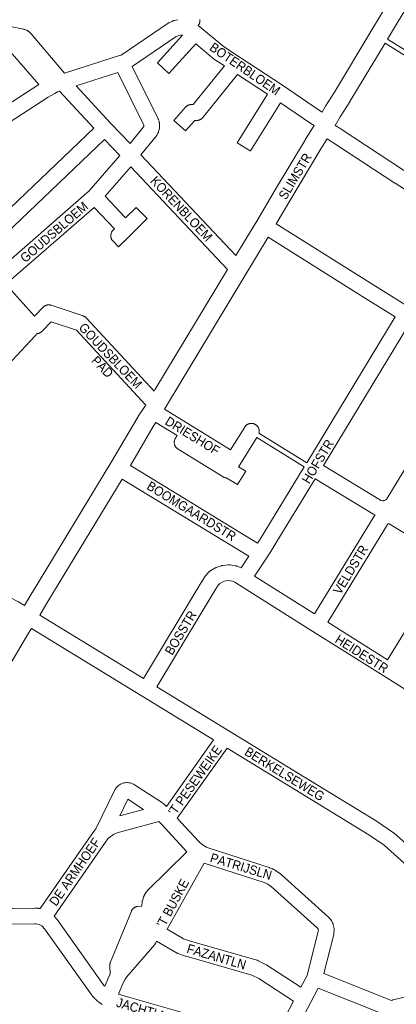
# Paper-space layout 'Layout1' of a CAD drawing. Header units: metres. Extents: x 123097 to 144122, y 392739 to 407589.
# Tile 484 of 510: x 137588 to 137900, y 401679 to 402496. Entities that reach past the tile are written whole.
import ezdxf
from ezdxf.enums import TextEntityAlignment as Align

# ---------------------------------------------------------------- set-up
doc = ezdxf.new("R2010")
doc.units = ezdxf.units.M
doc.header["$MEASUREMENT"] = 0
for name, color, linetype, lineweight in [('gs-anno-wegen algemeen tekst', 7, 'Continuous', 0), ('gs-knt-aanvullende hoofdweg', 7, 'Continuous', 0), ('gs-knt-paden', 7, 'Continuous', 0), ('gs-knt-wegen algemeen', 7, 'Continuous', 0)]:
    doc.layers.add(name, color=color, linetype=linetype, lineweight=lineweight)
doc.styles.add('Style-Arial', font='arial.ttf')

psp = doc.layouts.get("Layout1")

# ---------------------------------------------------------------- linework, layer by layer
at = {"layer": 'gs-knt-aanvullende hoofdweg', "color": 7, "linetype": 'Continuous', "flags": 128}
for points in [[(137838.842, 402419.143), (137841.376, 402423.537), (137841.399, 402423.575), (137841.578, 402423.871), (137849.147, 402435.703), (137879.381, 402485.78), (137943.311, 402592.253)], [(137956.183, 402584.513), (137893.231, 402479.669)], [(137891.157, 402476.225), (137861.955, 402427.856), (137861.852, 402427.691), (137854.335, 402415.941), (137854.324, 402415.922), (137853.874, 402415.13), (137853.85, 402415.088), (137849.704, 402407.91)], [(137767.337, 402300.158), (137784.583, 402328.729), (137799.812, 402354.57), (137799.845, 402354.625), (137824.993, 402396.48), (137825.057, 402396.584), (137832.149, 402407.964)], [(137842.896, 402396.81), (137837.836, 402388.692), (137812.736, 402346.916), (137800.704, 402326.5)], [(137794.031, 402315.316), (137775.628, 402284.829), (137775.626, 402284.826), (137707.9, 402172.679)], [(137699.424, 402187.795), (137700.046, 402188.838), (137700.069, 402188.877), (137760.352, 402288.594)], [(137591.742, 402009.886), (137598.337, 402020.911), (137598.364, 402020.956), (137663.52, 402128.194), (137685.768, 402166.139), (137685.894, 402166.347), (137686.028, 402166.551), (137691.804, 402175.081), (137692.456, 402176.16)], [(137700.887, 402161.706), (137698.601, 402158.331), (137679.674, 402126.049)], [(137672.999, 402114.869), (137611.214, 402013.179), (137604.52, 402001.988)], [(137597.732, 401990.878), (137595.291, 401986.967), (137595.277, 401986.944), (137565.735, 401937.894), (137565.715, 401937.861), (137565.71, 401937.853), (137503.51, 401835.793)]]:
    psp.add_lwpolyline(points, dxfattribs=at)
at = {"layer": 'gs-knt-paden', "color": 7, "linetype": 'Continuous', "flags": 128}
for points in [[(137893.231, 402479.669), (137919.945, 402463.088), (137934.555, 402454.743), (137958.153, 402444.708), (137958.242, 402444.667), (137958.329, 402444.622), (137958.414, 402444.573), (137979.238, 402431.846)], [(137977.079, 402428.454), (137956.444, 402441.066), (137932.873, 402451.089), (137932.802, 402451.121), (137932.732, 402451.156), (137932.663, 402451.194), (137917.919, 402459.616), (137917.856, 402459.653), (137891.157, 402476.225)], [(137786.446, 402152.94), (137826.079, 402128.353)], [(137823.984, 402124.922), (137784.595, 402149.359)]]:
    psp.add_lwpolyline(points, dxfattribs=at)
at = {"layer": 'gs-knt-wegen algemeen', "color": 7, "linetype": 'Continuous', "flags": 128}
for points in [[(137625.118, 402451.347), (137670.688, 402465.917), (137672.117, 402466.374), (137710.937, 402492.713), (137711.15, 402492.851), (137711.368, 402492.982), (137711.591, 402493.103), (137711.819, 402493.216), (137714.533, 402494.494), (137714.79, 402494.608), (137715.052, 402494.711), (137715.318, 402494.803), (137715.587, 402494.883), (137715.86, 402494.951), (137719.223, 402495.717)], [(137737.331, 402495.866), (137737.371, 402495.554), (137737.395, 402495.241), (137737.405, 402494.927), (137737.399, 402494.613), (137737.379, 402494.3), (137737.343, 402493.988), (137737.292, 402493.678), (137737.227, 402493.371), (137737.146, 402493.068), (137737.051, 402492.768), (137736.942, 402492.474), (137736.819, 402492.185), (137736.682, 402491.902), (137736.531, 402491.627), (137736.367, 402491.359), (137736.191, 402491.099), (137736.025, 402490.878), (137757.898, 402472.821), (137770.919, 402464.267), (137805.833, 402441.411), (137805.913, 402441.357), (137836.757, 402420.503), (137838.842, 402419.143)], [(137580.211, 402490.163), (137591.028, 402487.8), (137591.286, 402487.738), (137591.541, 402487.666), (137591.793, 402487.583), (137592.042, 402487.49), (137593.547, 402486.892), (137593.825, 402486.774), (137594.098, 402486.643), (137594.364, 402486.499), (137594.623, 402486.344), (137594.875, 402486.176), (137595.118, 402485.997), (137595.353, 402485.807), (137596.589, 402484.759), (137596.788, 402484.584), (137596.979, 402484.401), (137597.162, 402484.21), (137597.338, 402484.012)], [(137597.338, 402484.012), (137625.118, 402451.347)], [(137603.769, 402442.021), (137576.045, 402473.865), (137575.841, 402474.111), (137575.65, 402474.367), (137575.471, 402474.632), (137575.305, 402474.905), (137575.154, 402475.186), (137575.016, 402475.475), (137574.892, 402475.769), (137574.854, 402475.874)], [(137681.327, 402456.889), (137702.728, 402413.559), (137702.86, 402413.274), (137702.979, 402412.983), (137703.083, 402412.686), (137703.469, 402411.497), (137703.558, 402411.198), (137703.633, 402410.894), (137703.693, 402410.588), (137703.739, 402410.279), (137703.769, 402409.968), (137703.953, 402407.481), (137703.968, 402407.184), (137703.97, 402406.887), (137703.958, 402406.59), (137703.932, 402406.294), (137703.893, 402405.999), (137703.841, 402405.706), (137703.775, 402405.416), (137703.168, 402402.998), (137703.085, 402402.697), (137702.987, 402402.399), (137702.875, 402402.107), (137702.749, 402401.821), (137702.61, 402401.541), (137702.026, 402400.436), (137701.902, 402400.212), (137701.769, 402399.994), (137701.628, 402399.78), (137701.478, 402399.573), (137701.321, 402399.371), (137688.487, 402383.588)], [(137669.315, 402451.809), (137634.714, 402440.746)], [(137679.439, 402393.097), (137690.751, 402407.01), (137690.891, 402407.568), (137690.843, 402408.221), (137669.315, 402451.809)], [(137451.171, 402391.855), (137474.095, 402399.784), (137483.227, 402403.72), (137523.137, 402424.529), (137523.418, 402424.666), (137523.704, 402424.79), (137523.997, 402424.901), (137524.294, 402424.997), (137524.596, 402425.079), (137524.901, 402425.146), (137525.209, 402425.198), (137525.519, 402425.236), (137525.83, 402425.258), (137526.143, 402425.266), (137526.455, 402425.259), (137526.767, 402425.237), (137527.077, 402425.199), (137527.385, 402425.147), (137527.69, 402425.081), (137527.992, 402424.999), (137528.289, 402424.904), (137528.581, 402424.794), (137558.333, 402412.797), (137603.769, 402442.021)], [(137634.714, 402440.746), (137663.3, 402409.967), (137679.439, 402393.097)], [(137611.558, 402431.551), (137567.783, 402403.395)], [(137617.056, 402434.595), (137611.564, 402431.555), (137611.562, 402431.553), (137611.558, 402431.551)], [(137617.063, 402434.599), (137617.059, 402434.597), (137617.056, 402434.595)], [(137617.063, 402434.599), (137617.059, 402434.597), (137617.056, 402434.595)], [(137649.421, 402405.779), (137621.014, 402436.366), (137619.213, 402435.79), (137617.063, 402434.599)], [(137535.135, 402297.71), (137548.475, 402309.987), (137573.749, 402333.617), (137649.421, 402405.779)], [(137849.704, 402407.91), (137854.42, 402405.115), (137854.673, 402404.957), (137906.363, 402371.011), (137934.16, 402353.29)], [(137658.352, 402396.305), (137582.711, 402324.173), (137582.664, 402324.129), (137557.348, 402300.459), (137557.313, 402300.427), (137557.31, 402300.424), (137557.308, 402300.422), (137544.076, 402288.245)], [(137671.025, 402383.057), (137658.352, 402396.305)], [(138215.045, 402162.241), (138175.062, 402187.057), (138079.192, 402246.968), (138079.187, 402246.971), (138017.169, 402285.802), (138017.167, 402285.804), (137980.952, 402308.504), (137932.932, 402338.633), (137932.893, 402338.658), (137899.326, 402360.056), (137899.252, 402360.104), (137847.652, 402393.991), (137842.896, 402396.81)], [(137555.451, 402275.499), (137555.573, 402275.604), (137562.93, 402281.963), (137645.49, 402353.713), (137671.025, 402383.057)], [(137688.487, 402383.588), (137767.337, 402300.158)], [(137760.352, 402288.594), (137680.034, 402373.577)], [(137800.704, 402326.5), (137880.88, 402276.198), (137911.953, 402256.936), (137972.065, 402219.461)], [(137899.594, 402249.279), (137874.005, 402265.141), (137873.975, 402265.159), (137794.031, 402315.316)], [(137600.21, 402249.801), (137607.217, 402257.232), (137607.433, 402257.451), (137607.66, 402257.66), (137607.896, 402257.858), (137608.142, 402258.044), (137608.396, 402258.218), (137608.658, 402258.381), (137608.928, 402258.53), (137609.204, 402258.667), (137609.487, 402258.791), (137609.774, 402258.901), (137610.067, 402258.997), (137610.364, 402259.079), (137610.665, 402259.147), (137610.969, 402259.201), (137611.274, 402259.241), (137611.582, 402259.265), (137611.89, 402259.276), (137612.198, 402259.271), (137612.506, 402259.252), (137612.812, 402259.219), (137613.117, 402259.171), (137613.418, 402259.109), (137613.717, 402259.032), (137614.012, 402258.942), (137640.599, 402250.079), (137640.878, 402249.979), (137641.153, 402249.866), (137641.422, 402249.74), (137641.685, 402249.603), (137641.941, 402249.454), (137642.191, 402249.293), (137642.433, 402249.121), (137642.666, 402248.938), (137642.892, 402248.745), (137643.108, 402248.542), (137643.312, 402248.331), (137643.314, 402248.329), (137643.316, 402248.326)], [(137692.456, 402176.16), (137634.899, 402238.255), (137613.838, 402245.275), (137606.374, 402237.36), (137606.158, 402237.141), (137605.931, 402236.932), (137605.694, 402236.734), (137605.448, 402236.547), (137605.194, 402236.373), (137604.932, 402236.211), (137604.662, 402236.061), (137604.385, 402235.924), (137604.103, 402235.801), (137603.815, 402235.691), (137603.521, 402235.594), (137603.224, 402235.512), (137602.923, 402235.444), (137602.62, 402235.39), (137602.314, 402235.351), (137601.918, 402235.31)], [(137643.316, 402248.326), (137699.424, 402187.795)], [(137826.079, 402128.353), (137899.594, 402249.279)], [(137910.651, 402242.405), (137839.964, 402126.13)], [(137601.918, 402235.31), (137601.386, 402234.485), (137601.225, 402234.247), (137601.053, 402234.016), (137600.871, 402233.792), (137600.679, 402233.578), (137592.641, 402224.949), (137560.135, 402190.061), (137544.126, 402161.91), (137543.982, 402161.67), (137543.829, 402161.436), (137543.665, 402161.209), (137543.492, 402160.99), (137543.31, 402160.778), (137543.119, 402160.574), (137542.05, 402159.482), (137541.832, 402159.269), (137541.604, 402159.067), (137541.367, 402158.876), (137541.121, 402158.696), (137540.867, 402158.527), (137535.954, 402155.886), (137506.503, 402114.332), (137472.566, 402054.658)], [(137889.732, 402096.811), (137890.187, 402096.946), (137890.488, 402097.034), (137891.682, 402097.671), (137892.528, 402098.482), (137919.945, 402143.562), (137920.005, 402143.967), (137920.057, 402144.27), (137920.123, 402144.571), (137920.204, 402144.869), (137920.298, 402145.163), (137920.407, 402145.451), (137920.529, 402145.734), (137920.664, 402146.011), (137920.812, 402146.282), (137926.334, 402155.811), (137929.389, 402162.541), (137929.507, 402162.787), (137929.635, 402163.028), (137929.774, 402163.263), (137959.684, 402211.837)], [(137707.9, 402172.679), (137730.85, 402158.61)], [(137730.85, 402158.61), (137762.798, 402139.026), (137774.604, 402157.943), (137774.78, 402158.21), (137774.969, 402158.467), (137775.17, 402158.716), (137775.383, 402158.954), (137775.607, 402159.181), (137775.843, 402159.397), (137776.088, 402159.602), (137776.344, 402159.794), (137776.608, 402159.973), (137776.881, 402160.139), (137777.162, 402160.292), (137777.45, 402160.43), (137777.744, 402160.554), (137778.044, 402160.664), (137778.35, 402160.759), (137778.659, 402160.838), (137778.972, 402160.903), (137779.288, 402160.952), (137779.606, 402160.985), (137779.925, 402161.003), (137780.244, 402161.005), (137780.563, 402160.991), (137780.882, 402160.962), (137781.198, 402160.917), (137781.512, 402160.857), (137781.822, 402160.781), (137782.129, 402160.691), (137782.43, 402160.585), (137782.726, 402160.465), (137783.016, 402160.33), (137783.299, 402160.181), (137783.574, 402160.019), (137783.841, 402159.843), (137784.098, 402159.654), (137784.347, 402159.453), (137784.585, 402159.24), (137784.812, 402159.016), (137785.028, 402158.78), (137785.233, 402158.535), (137785.425, 402158.279), (137785.604, 402158.015), (137785.77, 402157.742), (137785.923, 402157.461), (137786.061, 402157.173), (137786.185, 402156.879), (137786.295, 402156.579), (137786.39, 402156.273), (137786.469, 402155.964), (137786.534, 402155.651), (137786.583, 402155.335), (137786.616, 402155.018), (137786.634, 402154.698), (137786.636, 402154.379), (137786.622, 402154.06), (137786.593, 402153.742), (137786.548, 402153.425), (137786.488, 402153.111), (137786.446, 402152.94)], [(137679.674, 402126.049), (137785.161, 402061.678)], [(137785.161, 402061.678), (137787.295, 402064.91), (137823.984, 402124.922)], [(137839.964, 402126.13), (137887.257, 402097.337), (137887.602, 402097.183), (137889.145, 402096.847), (137889.459, 402096.844)], [(137777.983, 402050.806), (137672.999, 402114.869)], [(137833.187, 402115.013), (137798.344, 402058.022), (137798.223, 402057.831), (137792.566, 402049.262), (137782.774, 402034.431)], [(137882.758, 402085.087), (137881.574, 402085.616), (137881.324, 402085.734), (137881.079, 402085.862), (137880.841, 402086), (137833.187, 402115.013)], [(137889.459, 402096.844), (137889.727, 402096.811)], [(137889.727, 402096.811), (137889.732, 402096.811)], [(137889.727, 402096.811), (137889.732, 402096.811)], [(137832.583, 402003.047), (137882.062, 402084.099), (137882.212, 402084.333), (137882.371, 402084.561), (137882.758, 402085.087)], [(137941.95, 402046.121), (137941.945, 402046.136), (137941.874, 402046.429), (137941.264, 402049.203), (137894.574, 402077.635), (137893.949, 402077.722), (137893.315, 402077.683)], [(137472.566, 402054.658), (137474.658, 402053.223), (137487.839, 402044.367), (137556.987, 402029.174), (137557.291, 402029.1), (137557.591, 402029.011), (137557.887, 402028.907), (137558.177, 402028.79), (137558.462, 402028.659), (137558.739, 402028.514), (137586.563, 402013.135), (137586.724, 402013.042), (137586.883, 402012.946), (137591.742, 402009.886)], [(137771.705, 402041.296), (137777.983, 402050.806)], [(137690.654, 401949.379), (137738.55, 402029.122), (137738.63, 402029.251), (137741.81, 402034.277), (137741.974, 402034.524), (137742.15, 402034.763), (137742.336, 402034.995), (137742.532, 402035.217), (137744.955, 402037.836), (137745.156, 402038.044), (137745.367, 402038.243), (137745.586, 402038.432), (137745.812, 402038.611), (137746.047, 402038.78), (137746.289, 402038.939), (137746.538, 402039.086), (137749.936, 402041.001), (137750.169, 402041.127), (137750.408, 402041.242), (137750.65, 402041.348), (137750.897, 402041.444), (137754.96, 402042.929), (137755.222, 402043.019), (137755.486, 402043.097), (137755.754, 402043.164), (137756.025, 402043.219), (137756.297, 402043.263), (137756.572, 402043.295), (137760.834, 402043.705), (137761.107, 402043.726), (137761.382, 402043.735), (137761.656, 402043.732), (137761.93, 402043.718), (137762.203, 402043.692), (137762.475, 402043.655), (137767.041, 402042.932), (137767.308, 402042.884), (137767.572, 402042.825), (137767.834, 402042.755), (137768.093, 402042.674), (137768.348, 402042.583), (137771.547, 402041.36), (137771.705, 402041.296)], [(137893.002, 401965.05), (137921.916, 402011.708), (137924.873, 402017.039), (137924.952, 402017.178), (137941.95, 402046.121)], [(137770.204, 402026.964), (137766.295, 402029.429), (137764.333, 402030.178), (137761.256, 402030.666), (137758.647, 402030.415), (137755.866, 402029.398), (137753.819, 402028.245), (137752.494, 402026.812), (137749.673, 402022.353), (137701.762, 401942.586)], [(137782.774, 402034.431), (137832.583, 402003.047)], [(137770.209, 402026.96), (137770.206, 402026.962), (137770.204, 402026.964)], [(137770.209, 402026.96), (137770.206, 402026.962), (137770.204, 402026.964)], [(138002.496, 401881.14), (137942.843, 401918.323), (137942.821, 401918.337), (137891.618, 401950.54), (137831.234, 401988.508), (137770.209, 402026.96)], [(137604.52, 402001.988), (137690.654, 401949.379)], [(137748.8, 401898.514), (137689.461, 401934.851), (137597.732, 401990.878)], [(137843.603, 401996.111), (137893.002, 401965.05)], [(137701.762, 401942.586), (137761.541, 401905.979), (137819.36, 401870.714)], [(137709.553, 401843.322), (137748.8, 401898.514)], [(137759.935, 401891.707), (137718.6, 401833.577)], [(137812.582, 401859.598), (137759.935, 401891.707)], [(137819.36, 401870.714), (137819.364, 401870.712), (137819.368, 401870.709)], [(137819.36, 401870.714), (137819.364, 401870.712), (137819.368, 401870.709)], [(137819.368, 401870.709), (137884.592, 401830.93), (137884.757, 401830.826), (137884.919, 401830.717), (137897.997, 401821.622), (137898.206, 401821.47), (137898.41, 401821.309), (137898.606, 401821.141), (137918.196, 401803.717), (137920.876, 401801.796), (137923.232, 401800.366)], [(137604.865, 401758.648), (137649.079, 401822.267), (137649.21, 401822.448), (137649.346, 401822.624), (137651.035, 401824.73), (137666.589, 401856.675), (137667.078, 401857.576), (137667.646, 401858.429), (137668.287, 401859.228), (137668.996, 401859.968), (137669.769, 401860.641), (137670.598, 401861.243), (137671.477, 401861.768), (137672.4, 401862.214), (137673.359, 401862.575), (137674.346, 401862.85), (137675.354, 401863.036), (137676.374, 401863.132), (137677.399, 401863.136), (137678.42, 401863.05), (137679.429, 401862.873), (137680.419, 401862.606), (137681.38, 401862.253), (137682.307, 401861.816), (137683.191, 401861.298)], [(137683.191, 401861.298), (137705.521, 401846.845), (137705.707, 401846.721), (137705.888, 401846.59), (137706.064, 401846.453), (137707.649, 401845.177), (137707.833, 401845.024), (137708.01, 401844.865), (137708.182, 401844.699), (137709.553, 401843.322)], [(137812.588, 401859.595), (137812.585, 401859.596), (137812.582, 401859.598)], [(137812.588, 401859.595), (137812.585, 401859.596), (137812.582, 401859.598)], [(137917.011, 401788.912), (137913.908, 401790.794), (137913.697, 401790.928), (137913.491, 401791.07), (137910.331, 401793.336), (137910.149, 401793.471), (137909.971, 401793.614), (137909.799, 401793.762), (137890.244, 401811.154), (137877.646, 401819.916), (137812.588, 401859.595)], [(137677.548, 401849.441), (137670.862, 401835.709), (137690.608, 401840.989), (137677.548, 401849.441)], [(137726.481, 401805.86), (137705.45, 401828.624), (137703.334, 401830.914), (137668.659, 401821.643), (137665.662, 401820.24), (137662.892, 401818.276), (137661.386, 401816.826), (137659.644, 401814.654), (137616.455, 401752.511)], [(137718.6, 401833.577), (137736.218, 401814.507), (137737.512, 401813.221), (137739.753, 401811.437), (137741.101, 401810.564)], [(137741.101, 401810.564), (137741.105, 401810.562), (137741.109, 401810.56)], [(137741.101, 401810.564), (137741.105, 401810.562), (137741.109, 401810.56)], [(137741.109, 401810.56), (137741.367, 401810.43), (137742.888, 401809.661), (137745.227, 401808.758), (137794.833, 401792.704), (137795.023, 401792.639), (137795.212, 401792.568), (137797.763, 401791.564), (137797.985, 401791.472), (137798.202, 401791.372), (137798.416, 401791.264), (137800.27, 401790.286), (137800.541, 401790.135), (137800.804, 401789.971), (137801.059, 401789.795), (137804.445, 401787.335), (137804.628, 401787.197), (137804.805, 401787.054), (137804.977, 401786.904), (137844.034, 401751.709), (137844.21, 401751.545), (137844.379, 401751.374), (137844.542, 401751.197), (137844.699, 401751.015), (137846.217, 401749.173), (137846.399, 401748.942), (137846.571, 401748.702), (137846.732, 401748.455), (137846.881, 401748.2), (137847.019, 401747.939), (137847.587, 401746.801), (137847.717, 401746.524), (137847.834, 401746.241), (137847.938, 401745.952), (137848.028, 401745.66), (137848.104, 401745.363), (137848.676, 401742.893), (137848.736, 401742.606), (137848.782, 401742.317), (137848.816, 401742.026), (137848.837, 401741.734), (137848.844, 401741.442), (137848.838, 401741.149), (137848.819, 401740.857), (137848.598, 401738.331), (137848.57, 401738.07), (137848.532, 401737.811), (137848.483, 401737.553), (137848.423, 401737.298), (137840.181, 401704.793)], [(137658.406, 401694.332), (137660.866, 401700.29), (137660.98, 401700.549), (137662.323, 401703.438), (137662.438, 401703.675), (137662.563, 401703.906), (137662.945, 401704.579), (137662.568, 401710.87), (137662.557, 401711.161), (137662.559, 401711.453), (137662.574, 401711.744), (137662.602, 401712.034), (137662.643, 401712.322), (137662.697, 401712.608), (137662.764, 401712.892), (137662.843, 401713.173), (137662.935, 401713.449), (137663.039, 401713.721), (137680.503, 401756.485), (137680.629, 401756.772), (137680.768, 401757.053), (137680.92, 401757.327), (137681.085, 401757.593), (137681.263, 401757.85), (137681.453, 401758.099), (137681.655, 401758.339), (137681.868, 401758.568), (137682.092, 401758.787), (137682.327, 401758.995), (137682.571, 401759.191), (137682.824, 401759.376), (137683.085, 401759.548), (137683.355, 401759.707), (137683.632, 401759.853), (137683.916, 401759.986), (137684.206, 401760.105), (137684.501, 401760.21), (137684.801, 401760.3), (137685.105, 401760.376), (137685.412, 401760.437), (137685.721, 401760.484), (137686.033, 401760.515), (137689.239, 401760.76), (137689.238, 401761.034), (137689.243, 401761.309), (137689.259, 401761.584), (137689.431, 401763.729), (137689.458, 401764.002), (137689.498, 401764.274), (137689.548, 401764.543), (137689.61, 401764.81), (137689.683, 401765.074), (137690.594, 401768.12), (137690.677, 401768.379), (137690.771, 401768.635), (137690.876, 401768.886), (137690.991, 401769.132), (137691.117, 401769.374), (137691.252, 401769.61), (137692.89, 401772.334), (137693.034, 401772.563), (137693.188, 401772.785), (137693.35, 401773.001), (137693.522, 401773.21), (137693.702, 401773.412), (137693.89, 401773.606), (137726.481, 401805.86)], [(137740.976, 401796.45), (137710.218, 401741.621)], [(137821.23, 401693.528), (137826.343, 401703.192), (137835.674, 401739.989), (137835.759, 401740.962), (137835.621, 401741.558), (137834.96, 401742.36), (137796.515, 401777.003), (137793.784, 401778.987), (137792.66, 401779.58), (137790.632, 401780.378), (137741.045, 401796.426), (137740.976, 401796.45)], [(137580.773, 401758.739), (137581.89, 401758.68), (137600.013, 401759.141), (137600.237, 401759.143), (137600.461, 401759.137), (137602.667, 401759.041), (137602.961, 401759.021), (137603.254, 401758.989), (137603.545, 401758.943), (137603.833, 401758.884), (137604.865, 401758.648)], [(137656.326, 401679.315), (137656.15, 401679.425), (137655.975, 401679.534), (137655.801, 401679.645), (137655.627, 401679.756), (137655.454, 401679.87), (137655.282, 401679.983), (137655.11, 401680.098), (137654.939, 401680.214), (137654.769, 401680.331), (137654.599, 401680.448), (137654.43, 401680.568), (137654.262, 401680.687), (137654.094, 401680.808), (137653.928, 401680.93), (137653.761, 401681.053), (137653.597, 401681.176), (137653.432, 401681.301), (137653.268, 401681.427), (137653.105, 401681.554), (137652.943, 401681.681), (137652.781, 401681.81), (137652.62, 401681.939), (137652.46, 401682.07), (137652.301, 401682.201), (137652.142, 401682.334), (137651.985, 401682.467), (137651.827, 401682.602), (137651.671, 401682.736), (137651.516, 401682.873), (137651.362, 401683.01), (137651.207, 401683.148), (137651.055, 401683.286), (137650.902, 401683.426), (137650.752, 401683.567), (137650.601, 401683.709), (137650.452, 401683.85), (137650.302, 401683.994), (137650.155, 401684.138), (137650.007, 401684.283), (137649.862, 401684.429), (137649.716, 401684.576), (137649.572, 401684.723), (137649.428, 401684.872), (137649.286, 401685.021), (137649.143, 401685.172), (137649.003, 401685.322), (137648.862, 401685.474), (137648.724, 401685.627), (137648.585, 401685.781), (137648.448, 401685.934), (137648.311, 401686.09), (137648.176, 401686.245), (137648.041, 401686.402), (137647.908, 401686.56), (137647.74, 401686.767), (137647.581, 401686.982), (137608.538, 401741.829), (137606.764, 401743.816), (137606.153, 401744.303), (137604.603, 401745.219), (137603.881, 401745.517), (137601.511, 401746.059), (137600.119, 401746.119), (137581.967, 401745.658)], [(137616.455, 401752.511), (137618.489, 401750.233), (137618.645, 401750.052), (137618.794, 401749.865), (137618.936, 401749.672), (137658.022, 401694.764), (137658.119, 401694.653), (137658.218, 401694.541), (137658.317, 401694.43), (137658.406, 401694.332)], [(137710.218, 401741.621), (137723.915, 401733.651), (137729.678, 401731.591), (137784.7, 401715.975), (137784.946, 401715.899), (137785.19, 401715.814), (137785.43, 401715.719), (137785.667, 401715.615), (137785.898, 401715.502), (137792.43, 401712.144), (137792.622, 401712.041), (137792.809, 401711.933), (137792.993, 401711.818), (137821.23, 401693.528)], [(137701.434, 401731.67), (137701.432, 401731.666), (137701.313, 401731.404), (137700.822, 401730.386), (137700.694, 401730.135), (137700.556, 401729.89), (137700.407, 401729.651), (137700.248, 401729.419), (137700.079, 401729.194), (137699.9, 401728.977), (137676.529, 401701.72), (137675.092, 401699.604), (137674.018, 401697.711), (137672.846, 401695.189), (137669.743, 401687.676)], [(137815.121, 401681.973), (137786.188, 401700.713), (137780.522, 401703.626), (137725.914, 401719.125), (137725.707, 401719.188), (137725.502, 401719.257), (137718.969, 401721.592), (137718.689, 401721.699), (137718.415, 401721.819), (137718.147, 401721.951), (137717.885, 401722.095), (137701.434, 401731.67)], [(137840.181, 401704.793), (137896.456, 401682.631)], [(137669.743, 401687.676), (137679.137, 401685.01)], [(137887.05, 401672.342), (137835.493, 401692.646), (137829.414, 401681.157), (137812.825, 401649.74)], [(137896.456, 401682.631), (137897.21, 401682.883), (137897.473, 401682.964), (137897.739, 401683.034), (137924.225, 401689.427)], [(137679.137, 401685.01), (137679.14, 401685.01), (137679.143, 401685.009)], [(137679.137, 401685.01), (137679.14, 401685.01), (137679.143, 401685.009)], [(137679.143, 401685.009), (137768.462, 401659.668), (137800.297, 401655.667), (137800.515, 401655.636), (137800.732, 401655.597), (137800.948, 401655.552), (137801.145, 401655.506)], [(137801.145, 401655.506), (137815.121, 401681.973)]]:
    psp.add_lwpolyline(points, dxfattribs=at)
for points in [[(137832.149, 402407.964), (137829.6, 402409.626), (137829.51, 402409.686), (137804.213, 402426.79), (137779.272, 402386.843, -0.3852924), (137779.258, 402386.84), (137768.231, 402393.725, -0.385293), (137768.228, 402393.739), (137793.371, 402434.007), (137768.7, 402450.157), (137739.85, 402414.611), (137739.647, 402414.373), (137739.433, 402414.145), (137739.208, 402413.928), (137738.973, 402413.721), (137738.728, 402413.526), (137738.474, 402413.344), (137738.212, 402413.173), (137737.942, 402413.015), (137737.665, 402412.871), (137737.381, 402412.74), (137737.091, 402412.622), (137736.795, 402412.519), (137736.496, 402412.43), (137736.192, 402412.356), (137735.885, 402412.296), (137735.575, 402412.251), (137735.264, 402412.221), (137734.951, 402412.206), (137734.638, 402412.206), (137733.213, 402412.24), (137725.593, 402403.468, -0.3706364), (137725.58, 402403.467), (137715.765, 402411.994, -0.3706357), (137715.764, 402412.007), (137725.392, 402423.091), (137725.607, 402423.326), (137725.832, 402423.55), (137726.069, 402423.763), (137726.315, 402423.964), (137726.571, 402424.153), (137726.836, 402424.329), (137727.109, 402424.492), (137727.39, 402424.642), (137727.678, 402424.777), (137727.972, 402424.899), (137728.271, 402425.006), (137728.576, 402425.098), (137728.885, 402425.175), (137729.196, 402425.237), (137729.511, 402425.283), (137729.828, 402425.314), (137730.146, 402425.33), (137730.463, 402425.33), (137731.755, 402425.299), (137757.757, 402457.335), (137750.452, 402462.134), (137750.258, 402462.267), (137750.067, 402462.408), (137749.883, 402462.555), (137734.069, 402475.609), (137711.689, 402451.154, -0.3687436), (137711.676, 402451.153), (137702.085, 402459.93, -0.3687436), (137702.084, 402459.943), (137723.038, 402482.841), (137721.376, 402482.854), (137719.44, 402482.413), (137717.826, 402481.653), (137681.327, 402456.889)], [(137680.034, 402373.577), (137658.879, 402349.265), (137675.727, 402331.34), (137684.62, 402340.042, -0.390308), (137684.634, 402340.042), (137693.726, 402330.75, -0.3903078), (137693.726, 402330.736), (137680.085, 402317.388), (137674.506, 402311.928, -0.3902627), (137674.493, 402311.928), (137674.438, 402311.984), (137669.799, 402307.444, -0.3903085), (137669.786, 402307.444), (137665.3, 402312.028), (137665.082, 402312.262), (137664.876, 402312.506), (137664.683, 402312.76), (137664.501, 402313.023), (137664.333, 402313.295), (137664.179, 402313.574), (137664.038, 402313.861), (137663.912, 402314.155), (137663.8, 402314.454), (137663.703, 402314.759), (137663.621, 402315.067), (137663.555, 402315.38), (137663.503, 402315.695), (137663.468, 402316.013), (137663.448, 402316.332), (137663.443, 402316.651), (137663.455, 402316.971), (137663.482, 402317.289), (137663.524, 402317.606), (137663.582, 402317.92), (137663.656, 402318.231), (137663.744, 402318.538), (137663.848, 402318.84), (137663.966, 402319.137), (137664.098, 402319.428), (137664.245, 402319.712), (137664.406, 402319.988), (137664.579, 402320.256), (137664.766, 402320.515), (137664.966, 402320.765), (137665.177, 402321.005), (137665.4, 402321.234), (137666.419, 402322.231), (137649.647, 402340.076), (137576.441, 402276.455), (137600.21, 402249.801)], [(137784.595, 402149.359), (137770.469, 402126.725), (137769.445, 402124.986), (137775.483, 402121.285, -0.3552855), (137775.486, 402121.273), (137768.691, 402110.187, -0.385484), (137768.678, 402110.185), (137759.714, 402115.68), (137759.471, 402115.702), (137759.16, 402115.746), (137758.853, 402115.805), (137758.548, 402115.879), (137758.248, 402115.967), (137757.952, 402116.069), (137757.661, 402116.186), (137757.376, 402116.317), (137757.098, 402116.461), (137756.827, 402116.618), (137719.235, 402139.662), (137718.974, 402139.83), (137718.723, 402140.01), (137718.48, 402140.203), (137718.246, 402140.406), (137718.022, 402140.62), (137717.809, 402140.845), (137717.607, 402141.08), (137717.416, 402141.324), (137717.237, 402141.577), (137717.07, 402141.838), (137716.915, 402142.107), (137716.774, 402142.382), (137716.646, 402142.664), (137716.532, 402142.952), (137716.431, 402143.245), (137716.345, 402143.543), (137716.272, 402143.844), (137716.214, 402144.149), (137716.171, 402144.456), (137716.142, 402144.764), (137716.129, 402145.074), (137716.129, 402145.383), (137716.145, 402145.693), (137716.175, 402146.001), (137716.22, 402146.308), (137716.279, 402146.612), (137716.353, 402146.913), (137716.441, 402147.21), (137716.543, 402147.503), (137716.659, 402147.79), (137716.789, 402148.071), (137716.931, 402148.346), (137717.087, 402148.614), (137718.495, 402150.912), (137700.887, 402161.706)], [(137893.315, 402077.683), (137893.569, 402077.593, -0.5390263), (137893.572, 402077.576), (137893.12, 402077.201), (137893.029, 402077.077), (137843.603, 401996.111)]]:
    psp.add_lwpolyline(points, format="xyb", dxfattribs=at)

# ---------------------------------------------------------------- texts
at = {"layer": 'gs-anno-wegen algemeen tekst', "color": 7, "style": 'Style-Arial', "width": 0.909091}
for s, rotation, p in [('BOTERBLOEM', 325.560222, (137774.809, 402454.93)), ('SLIMSTR', 58.8869, (137816.442, 402365.847)), ('KORENBLOEM', 313.1806, (137722.1, 402338.948)), ('GOUDSBLOEM', 40.9245, (137616.402, 402319.613)), ('GOUDSBLOEM', 313.613764, (137663.22, 402217.094)), ('PAD', 314.791366, (137656.485, 402207.885)), ('DRIESHOF', 328.4811, (137731.271, 402150.717)), ('HOFSTR', 58.7532, (137835.248, 402129.434)), ('BOOMGAARDSTR', 328.5479, (137730.449, 402088.284)), ('VELDSTR', 58.6894, (137862.465, 402039.683)), ('BOSSTR', 58.9871, (137721.464, 401987.383)), ('HEIDESTR', 327.8689, (137871.795, 401969.938)), ("'T PESEWEIKE", 54.58356, (137733.322, 401864.856)), ('BERKELSEWEG', 328.5321, (137807.718, 401870.339)), ('DE ARMHOEF', 55.207, (137633.592, 401789.108)), ('PATRIJSLN', 343.343716, (137771.577, 401793.642)), ("'T BUSKE", 61.4513, (137714.917, 401763.194)), ('FAZANTLN', 343.690331, (137751.224, 401718.814)), ('JACHTLN', 343.564964, (137689.604, 401675.059))]:
    psp.add_text(s, height=7.7, rotation=rotation, dxfattribs=at).set_placement(p, align=Align.MIDDLE_CENTER)

doc.saveas('drawing.dxf')
